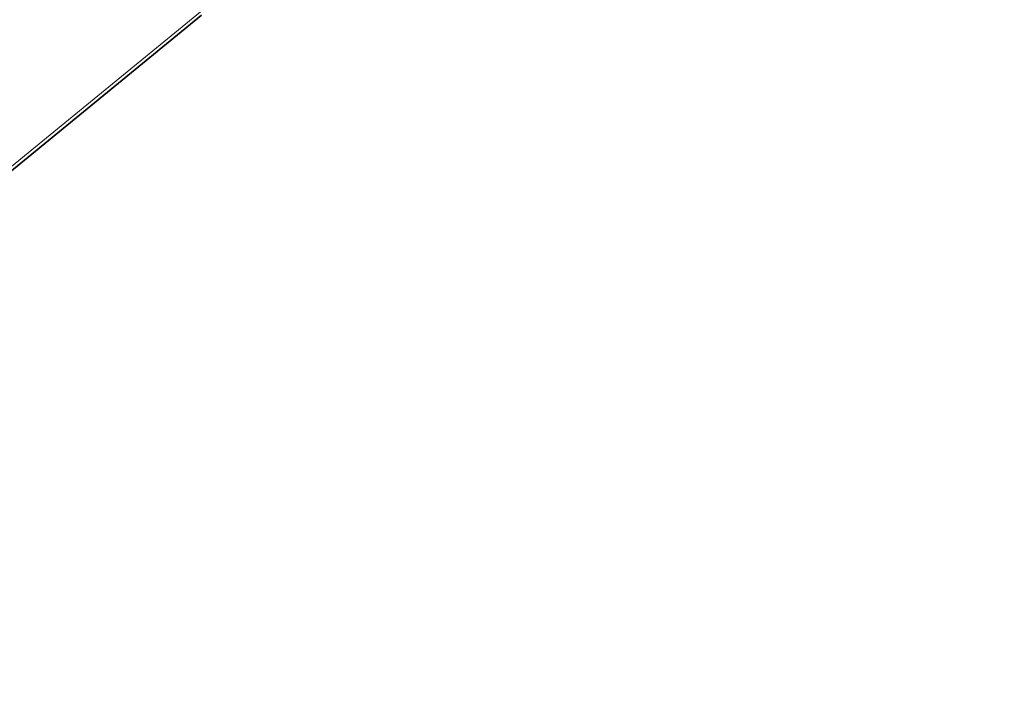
# Model space of a CAD drawing. Header units: metres. Extents: x 92403 to 95147, y 464428 to 465602.
# Tile 544 of 568: x 93426 to 93450, y 465218 to 465235. Entities that reach past the tile are written whole.
import ezdxf
from ezdxf.enums import TextEntityAlignment as Align

# ---------------------------------------------------------------- set-up
doc = ezdxf.new("R2010")
doc.units = ezdxf.units.M
doc.linetypes.add('VH-OPSLUITBAND_80X200', pattern=[14, 8, -2, 2, -2])
doc.layers.get('0').update_dxf_attribs({"linetype": 'CONTINUOUS'})
for name, color, linetype, lineweight in [('N-WE-VH-KANTOPSLUITING_OPSLUITBAND_80X200-G', 7, 'VH-OPSLUITBAND_80X200', 35), ('N-WE-VH-KANTOPSLUITING_VOORKANTBAND-G', 50, 'CONTINUOUS', 35), ('V-WE-RI-GWA_STROOMRICHTING-S', 30, 'CONTINUOUS', 25)]:
    doc.layers.add(name, color=color, linetype=linetype, lineweight=lineweight)
doc.styles.add('NLCS-ISO', font='NLCS-ISO.ttf')

# ---------------------------------------------------------------- blocks, each defined once
blk = doc.blocks.new('*U437')
at = {"ltscale": 0.1}
blk.add_hatch(color=256, dxfattribs=at).paths.add_polyline_path([(-2.5, 0), (2.5, 0.83), (2.5, -0.83)])
at = {"ltscale": 0.1, "flags": 128}
blk.add_lwpolyline([(-2.5, 0), (2.5, 0.83), (2.5, -0.83)], close=True, dxfattribs=at)
at = {"ltscale": 0.1, "style": 'NLCS-ISO'}
for tag, p in [('MAT', (-1, 0.5)), ('BOBL', (-54.55, 0))]:
    blk.add_attdef(tag, text='', height=1.8, dxfattribs=at).set_placement(p, align=Align.BOTTOM_RIGHT)
for tag, p in [('DIA', (1, 0.5)), ('BOBR', (54.3, 0))]:
    blk.add_attdef(tag, text='', height=1.8, dxfattribs=at).set_placement(p, align=Align.BOTTOM_LEFT)
blk.add_attdef('JVA', text='', height=1.8, dxfattribs=at).set_placement((0, -1), align=Align.TOP_CENTER)

msp = doc.modelspace()

# ---------------------------------------------------------------- linework, layer by layer
at = {"layer": 'N-WE-VH-KANTOPSLUITING_OPSLUITBAND_80X200-G', "flags": 128}
msp.add_lwpolyline([(93392.439838, 465203.412782), (93392.180806, 465204.451588), (93406.206, 465215.933), (93406.35, 465215.726), (93408.216841, 465217.284867), (93408.217161, 465217.285131), (93433.102, 465237.63), (93448.232, 465250), (93450.666, 465251.99), (93460.886, 465260.345), (93462.11, 465261.345)], dxfattribs=at)
at = {"layer": 'N-WE-VH-KANTOPSLUITING_VOORKANTBAND-G', "linetype": 'Continuous', "lineweight": 15}
msp.add_lwpolyline([(93392.375036, 465203.360425), (93392.083974, 465204.475683), (93406.222252, 465216.049726), (93406.365782, 465215.843402), (93408.165724, 465217.346406), (93408.166364, 465217.346935), (93433.051364, 465237.691935), (93448.181363, 465250.061935), (93450.615363, 465252.051935), (93460.835366, 465260.406937), (93462.059385, 465261.406953)], dxfattribs=at)

# ---------------------------------------------------------------- block references
at = {"layer": 'V-WE-RI-GWA_STROOMRICHTING-S', "xscale": 0.2, "yscale": 0.2, "zscale": 0.2, "rotation": 38.91994406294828}
msp.add_blockref('*U437', (93417.084508, 465236.2441), dxfattribs=at).add_auto_attribs({'MAT': 'Beton', 'DIA': '400/600', 'BOBL': '0.00', 'BOBR': '0.00'})

doc.saveas('drawing.dxf')
